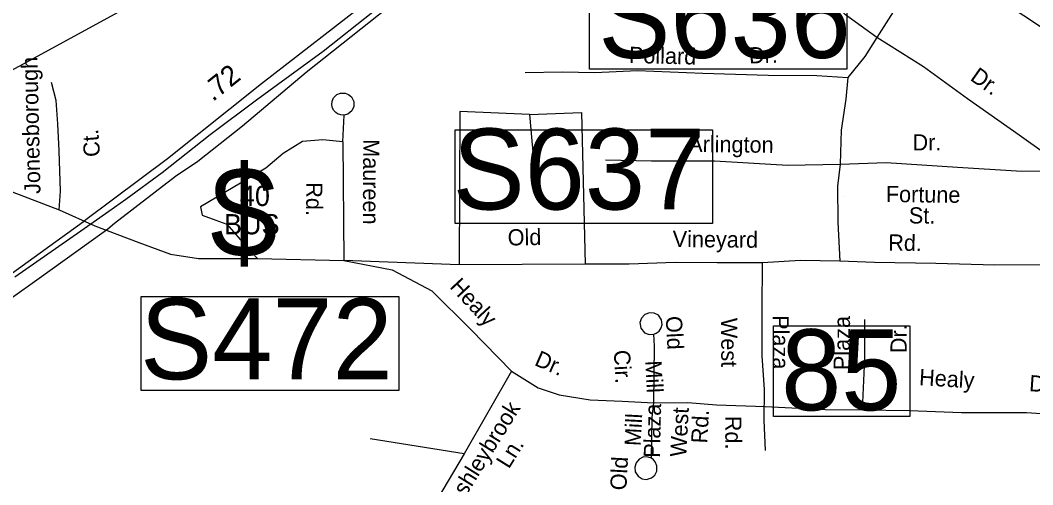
# Model space of a CAD drawing. Extents: x 1551653 to 1702041, y 811336 to 920032.
# Drawn here: x 1610597 to 1614704, y 848613 to 850497 of the extents above; entities that cross this region are included whole.
import ezdxf

# ---------------------------------------------------------------- set-up
doc = ezdxf.new("R2010")
doc.units = 0
for name, color, linetype in [('Old_Level_10', 7, 'Continuous'), ('Old_Level_17', 7, 'Continuous'), ('Old_Level_27', 7, 'Continuous'), ('Old_Level_3', 7, 'Continuous'), ('Old_Level_31', 7, 'Continuous'), ('Old_Level_35', 7, 'Continuous'), ('Old_Level_5', 7, 'Continuous'), ('Old_Level_59', 7, 'Continuous')]:
    doc.layers.add(name, color=color, linetype=linetype)

msp = doc.modelspace()

# ---------------------------------------------------------------- linework, layer by layer
at = {"layer": 'Old_Level_27'}
for points in [[(1610951.774, 849650.471), (1610979.495, 849674.001), (1611225.856, 849864.011), (1611316.693, 849925.582), (1611498.365, 850069.25), (1611756.236, 850286.646), (1612564.462, 850929.052), (1613224.703, 851447.946)], [(1613010.173, 851375.805), (1612501.301, 850967.272), (1612253.302, 850780.623), (1612025.895, 850588.928), (1611574.551, 850239.305), (1611193.624, 849934.378), (1610862.801, 849687.029)], [(1610862.801, 849687.029), (1610853.262, 849679.896), (1610451.669, 849389.804), (1610101.888, 849158.878), (1609835.044, 848982.075), (1609597.366, 848825.771)], [(1609818.046, 848863.664), (1610267.763, 849162.486), (1610664.423, 849443.927), (1610937.122, 849639.837), (1610951.774, 849650.471)]]:
    msp.add_lwpolyline(points, dxfattribs=at)
at = {"layer": 'Old_Level_3'}
msp.add_lwpolyline([(1610574.024, 849455.688), (1610842.232, 849642.696), (1610956.241, 849722.256), (1611025.139, 849770.648), (1611172.776, 849878.916), (1611366.346, 850033.115), (1611554.993, 850174.191), (1611824.842, 850371.861), (1612027.433, 850530.982)], dxfattribs=at)
at = {"layer": 'Old_Level_31'}
for p, q in [((1611761.573, 850395.951), (1611761.573, 850395.951)), ((1610915.498, 849671.491), (1610915.498, 849671.491))]:
    msp.add_line(p, q, dxfattribs=at)
for points in [[(1612905.536, 850679.244), (1613949.754, 850679.244), (1613949.754, 850298.347), (1612905.536, 850298.347), (1612905.536, 850679.244)], [(1612360.887, 850053.09), (1613405.105, 850053.09), (1613405.105, 849672.193), (1612360.887, 849672.193), (1612360.887, 850053.09)], [(1611087.516, 849375.977), (1612131.734, 849375.977), (1612131.734, 848995.08), (1611087.516, 848995.08), (1611087.516, 849375.977)], [(1613651.862, 849258.085), (1614205.242, 849258.085), (1614205.242, 848889.367), (1613651.862, 848889.367), (1613651.862, 849258.085)]]:
    msp.add_lwpolyline(points, dxfattribs=at)
at = {"layer": 'Old_Level_35'}
for p, q in [((1612380.103, 850126.196), (1612376.477, 849505.531)), ((1612662.993, 850115.307), (1612380.103, 850126.196)), ((1611904.82, 850003.249), (1611910.847, 850111.812)), ((1612662.993, 850115.307), (1612873.346, 850122.566)), ((1612662.993, 850115.307), (1612681.126, 849901.16)), ((1612873.346, 850122.566), (1612888.71, 849508.09)), ((1611904.82, 850003.249), (1611909.661, 849522.962)), ((1613935.427, 849780.787), (1613935.427, 849780.787)), ((1610754.61, 849727.789), (1610899.287, 849663.124)), ((1611558.404, 849531.198), (1611909.661, 849522.962)), ((1612376.477, 849505.531), (1611909.661, 849522.962)), ((1612888.71, 849508.09), (1612376.477, 849505.531)), ((1612589.703, 849074.052), (1612396.879, 848738.834)), ((1612396.879, 848738.834), (1612016.507, 848799.367)), ((1612396.879, 848738.834), (1612228.123, 848452.075))]:
    msp.add_line(p, q, dxfattribs=at)
for points in [[(1614072.135, 850427.26), (1613944.069, 850519.175), (1613817.86, 850641.855), (1613720.498, 850746.493), (1613655.59, 850833.09), (1613576.258, 850977.418), (1613532.987, 851085.665)], [(1614289.567, 850789.596), (1614213.404, 850655.3), (1614166.431, 850576.074), (1614072.135, 850427.26)], [(1614289.567, 850789.596), (1614499.92, 850622.634), (1614679.064, 850508.86), (1614923.66, 850344.408), (1615083.832, 850219.746)], [(1614072.135, 850427.26), (1614022.917, 850349.32), (1613953.361, 850264.484)], [(1614855.52, 849882.816), (1614648.291, 850030.494), (1614439.174, 850178.216), (1614260.728, 850307.482), (1614072.135, 850427.26)], [(1612645.266, 850284.419), (1612795.21, 850287.581), (1612926.834, 850285.311), (1613100.762, 850293.159), (1613365.517, 850282.27), (1613629.992, 850274.445), (1613827.662, 850272.837), (1613953.361, 850264.484)], [(1613953.361, 850264.484), (1613945.779, 850176.788), (1613927.419, 850051.089), (1613923.023, 849913.301)], [(1610754.61, 849727.789), (1610760.139, 849803.398), (1610754.61, 849967.522), (1610749.082, 850076.324), (1610741.763, 850171.755), (1610723.921, 850244.95)], [(1611883.554, 850117.766), (1611876.241, 850122.32), (1611869.2, 850130.266), (1611863.607, 850140.585), (1611860.277, 850154.059), (1611861.369, 850168.445), (1611867.449, 850182.13), (1611881.123, 850195.26), (1611895.861, 850201.565), (1611914.069, 850201.595), (1611928.367, 850196.103), (1611940.365, 850185.853), (1611949.998, 850167.448), (1611949.374, 850146.651), (1611941.815, 850129.193), (1611925.746, 850116.313), (1611910.847, 850111.812), (1611897.662, 850112.878), (1611883.554, 850117.766)], [(1611904.82, 850003.249), (1611824.466, 850011.29), (1611742.103, 850005.259), (1611663.758, 849957.009), (1611593.448, 849896.696), (1611328.279, 849739.882)], [(1612970.198, 849930.196), (1613157.822, 849926.905), (1613413.544, 849926.117), (1613711.028, 849909.2), (1613923.023, 849913.301)], [(1613923.023, 849913.301), (1614108.859, 849919.938), (1614398.545, 849900.964), (1614637.913, 849886.445), (1614855.52, 849882.816)], [(1613923.023, 849913.301), (1613911.395, 849823.488), (1613912.639, 849677.583), (1613921.638, 849519.509)], [(1610184.89, 849765.26), (1610299.703, 849795.05), (1610457.04, 849816.329), (1610546.341, 849807.818), (1610754.61, 849727.789)], [(1611328.279, 849739.882), (1611334.305, 849705.705), (1611390.553, 849685.601), (1611434.748, 849669.518), (1611517.111, 849575.028), (1611558.404, 849531.198)], [(1610899.287, 849663.124), (1611077.886, 849595.033), (1611205.457, 849548.22), (1611320.271, 849531.198), (1611558.404, 849531.198)], [(1611909.661, 849522.962), (1612105.27, 849484.661), (1612266.859, 849399.547), (1612424.197, 849242.086), (1612589.703, 849074.052)], [(1613607.941, 849513.069), (1613423.546, 849512.79), (1613253.432, 849514.666), (1613066.142, 849508.09), (1612888.71, 849508.09)], [(1613616.324, 848999.211), (1613606.878, 849135.277), (1613606.288, 849323.194), (1613607.941, 849513.069)], [(1613921.638, 849519.509), (1613761.809, 849522.353), (1613607.941, 849513.069)], [(1614996.216, 849499.909), (1614844.428, 849504.591), (1614550.659, 849503.948), (1614311.063, 849510.408), (1614061.418, 849514.873), (1613921.638, 849519.509)], [(1613176.962, 849227.867), (1613187.93, 849235.849), (1613196.611, 849249.481), (1613200.079, 849262.617), (1613198.258, 849281.265), (1613185.233, 849300.14), (1613168.205, 849309.09), (1613149.232, 849310.878), (1613129.872, 849303.463), (1613116.965, 849288.719), (1613110.607, 849271.239), (1613114.324, 849247.348), (1613129.17, 849229.438), (1613148.025, 849221.853), (1613166.864, 849223.27), (1613176.962, 849227.867)], [(1614013.772, 848917.432), (1614022.307, 849125.648), (1614023.111, 849283.722)], [(1613166.513, 848945.566), (1613170.055, 849175.159), (1613166.864, 849223.27)], [(1612589.703, 849074.052), (1612698.126, 849006.377), (1612782.155, 848977.125), (1612908.199, 848957.014), (1613037.895, 848951.529), (1613166.513, 848945.566)], [(1613619.696, 848751.203), (1613614.008, 848875.189), (1613616.324, 848999.211)], [(1613156.817, 848720.042), (1613160.285, 848885.711), (1613166.513, 848945.566)], [(1613166.513, 848945.566), (1613304.22, 848947.174), (1613420.544, 848937.536), (1613617.981, 848930.119)], [(1613617.981, 848930.119), (1613861.459, 848917.573), (1614013.772, 848917.432)], [(1614013.772, 848917.432), (1614203.75, 848913.776), (1614415.113, 848906.492), (1614678.918, 848905.771), (1614880.548, 848892.073)], [(1613156.817, 848720.042), (1613143.72, 848725.311), (1613125.111, 848725.488), (1613107.132, 848717.05), (1613094.622, 848702.092), (1613089.251, 848683.992), (1613091.666, 848664.934), (1613102.926, 848647.896), (1613119.527, 848637.552), (1613136.476, 848634.609), (1613157.211, 848640.79), (1613170.232, 848651.331), (1613179.386, 848668.556), (1613179.209, 848689.373), (1613172.742, 848705.911), (1613165.304, 848714.268), (1613156.817, 848720.042)]]:
    msp.add_lwpolyline(points, dxfattribs=at)
at = {"layer": 'Old_Level_59'}
msp.add_lwpolyline([(1609928.86, 849962.742), (1610081.999, 850033.234), (1611594.106, 850857.895)], dxfattribs=at)

# ---------------------------------------------------------------- texts
at = {"layer": 'Old_Level_10'}
for s, height, rotation, p in [('Pollard', 65.6167, 358.521569, (1613065.05, 850324.123)), ('Dr.', 65.6167, 1.399425, (1613553.438, 850321.766)), ('Jonesborough', 65.61666, 91.336739, (1610678.913, 849793.12)), ('Dr.', 65.6167, 324.762156, (1614446.335, 850256.619)), ('Ct.', 65.6167, 94.351906, (1610920.902, 849945.078)), ('Maureen', 65.6167, 269.793564, (1611987.888, 850014.591)), ('Arlington', 65.6167, 359.377628, (1613306.164, 849962.829)), ('Dr.', 65.6167, 359.919878, (1614216.226, 849969.001)), ('Rd.', 65.6167, 269.793564, (1611756.683, 849839.945)), ('Fortune', 65.6167, 359.377628, (1614107.782, 849759.656)), ('St.', 65.6167, 359.377628, (1614200.984, 849672.91)), ('Old', 65.6167, 0.859903, (1612574.334, 849583.196)), ('Vineyard', 65.6167, 359.444536, (1613243.07, 849577.287)), ('Rd.', 65.6167, 358.975303, (1614117.302, 849563.103)), ('Healy', 65.6167, 312.989472, (1612335.492, 849413.848)), ('Old', 65.6167, 272.882417, (1613215.086, 849295.609)), ('West', 65.6167, 270.180058, (1613439.74, 849289.639)), ('Plaza', 65.6167, 270.180058, (1613648.67, 849300.414)), ('Plaza', 65.6167, 89.708653, (1613961.744, 849077.776)), ('Dr.', 65.6167, 89.708653, (1614192.216, 849146.517)), ('Dr.', 65.6167, 336.542131, (1612678.739, 849099.32)), ('Cir.', 65.6167, 272.882417, (1613004.539, 849158.161)), ('Mill', 65.6167, 272.882417, (1613132.108, 849115.399)), ('Healy', 65.6167, 356.464019, (1614241.557, 849017.238)), ('Dr.', 65.6167, 356.113658, (1614687.904, 848992.74)), ('Ashleybrook', 65.61666, 58.142939, (1612373.211, 848514.244)), ('Plaza', 65.6167, 88.635839, (1613191.311, 848721.538)), ('Mill', 65.6167, 86.992064, (1613113.066, 848768.747)), ('West', 65.6167, 86.992064, (1613298.277, 848724.697)), ('Rd.', 65.6167, 86.992064, (1613383.464, 848779.431)), ('Rd.', 65.6167, 270.180058, (1613456.477, 848892.366)), ('Ln.', 65.6167, 58.142939, (1612578.632, 848674.505)), ('Old', 65.6167, 86.992064, (1613054.985, 848589.008))]:
    msp.add_text(s, height=height, rotation=rotation, dxfattribs=at).set_placement(p)
at = {"layer": 'Old_Level_17'}
msp.add_text('.72', height=82.0208, rotation=38.739914, dxfattribs=at).set_placement((1611377.922, 850164.965))
at = {"layer": 'Old_Level_31'}
for s, p in [('S636', (1612941.391, 850343.941)), ('S637', (1612350.389, 849729.383)), ('S472', (1611082.667, 849040.673)), ('85', (1613683.196, 848915.124))]:
    msp.add_text(s, height=328.0833, dxfattribs=at).set_placement(p)
at = {"layer": 'Old_Level_5'}
for s, height, p in [('$', 367.453, (1611367.048, 849535.062)), ('40', 82.0208, (1611487.514, 849743.395)), ('BUS', 82.0208, (1611422.982, 849628.566))]:
    msp.add_text(s, height=height, dxfattribs=at).set_placement(p)

doc.saveas('drawing.dxf')
